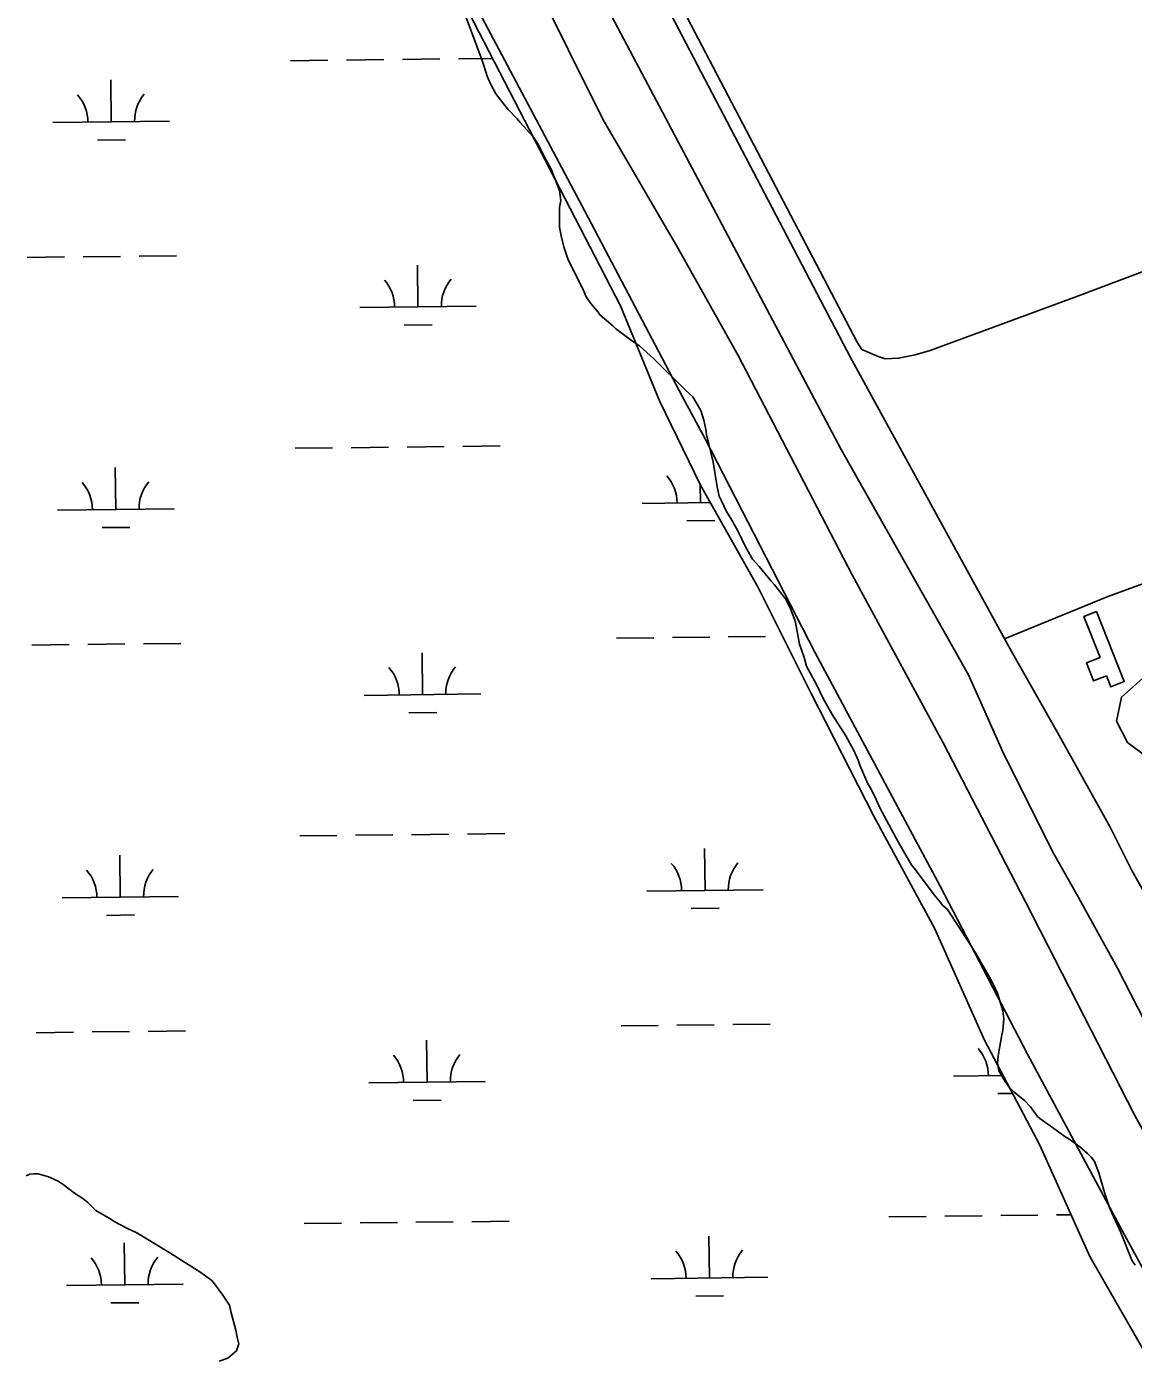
# Model space of a CAD drawing. Extents: x 3684037 to 3722149, y 433263 to 459021.
# Drawn here: x 3705726 to 3706676, y 439316 to 440462 of the extents above; entities that cross this region are included whole.
import ezdxf

# ---------------------------------------------------------------- set-up
doc = ezdxf.new("R2010")
doc.units = 0
for name, color, linetype in [('V-BLDG-OTLN', 7, 'Continuous'), ('V-LEVE-TOET', 7, 'Continuous'), ('V-RIVR-EDGE', 7, 'Continuous'), ('V-ROAD-CNTR', 7, 'Continuous'), ('V-SITE-VEGE', 7, 'Continuous'), ('V-TOPO-SHOR', 7, 'Continuous'), ('V-WETL-SWMP', 7, 'Continuous')]:
    doc.layers.add(name, color=color, linetype=linetype)

msp = doc.modelspace()

# ---------------------------------------------------------------- linework, layer by layer
at = {"layer": 'V-BLDG-OTLN'}
msp.add_lwpolyline([(3706644.1, 439959.9), (3706667.9, 439899.7), (3706656.3, 439895.1), (3706652.5, 439904.6), (3706641.5, 439900.3), (3706635.4, 439915.7), (3706647.1, 439920.4), (3706633.2, 439955.6)], close=True, dxfattribs=at)
at = {"layer": 'V-LEVE-TOET'}
for points in [[(3706288.8, 440144.2), (3706204.8, 440303.5), (3706106.8, 440488.5), (3706022.8, 440650.2), (3705921.9, 440838.7), (3705813.6, 441049.9), (3705722.6, 441221.2), (3705614.1, 441420.5), (3705507.4, 441618), (3705410.6, 441798.8), (3705323.5, 441958.7), (3705256.9, 442085.8), (3705182.5, 442211.2)], [(3705258.8, 442196.2), (3705352.2, 442030.9), (3705430.5, 441887.7), (3705522.1, 441715.8), (3705599.7, 441562.5), (3705683.8, 441404.4), (3705769.7, 441246.8), (3705838.6, 441116.8), (3705935.3, 440924.1), (3706043.3, 440731.3), (3706130.8, 440562.5), (3706220.5, 440381.8), (3706285, 440271.3), (3706336.4, 440179.6)], [(3706336.4, 440179.6), (3706434.3, 439991.3), (3706512.4, 439847.2), (3706583.2, 439710.8), (3706676.9, 439527.3), (3706776, 439348), (3706864.2, 439184.2), (3706916.5, 439085.3), (3706928.5, 439066.8), (3706954.9, 439029.3), (3706971, 439008.5), (3707036.3, 438943.1), (3707080.1, 438896.4)], [(3706999.1, 438895.5), (3706974.3, 438920.2), (3706927, 438968.4), (3706891.1, 439015.4), (3706859.9, 439064.2), (3706819.6, 439139.9), (3706752.4, 439270.3), (3706666.5, 439428.2), (3706584.9, 439580.1), (3706509.8, 439724.2), (3706402.3, 439925), (3706308, 440107.9), (3706288.8, 440144.2)]]:
    msp.add_lwpolyline(points, dxfattribs=at)
at = {"layer": 'V-RIVR-EDGE'}
msp.add_spline([(3705459.3, 448025.4), (3705478.2, 447991), (3705490.6, 447962.7), (3705497.9, 447946.9), (3705515.2, 447915.3), (3705550.2, 447853.8), (3705577.2, 447806.4), (3705592.1, 447777.2), (3705613, 447735.5), (3705627.1, 447702.7), (3705648.4, 447660.6), (3705670.9, 447613.3), (3705688.6, 447575.6), (3705703.1, 447542.8), (3705728.1, 447487.8), (3705750.2, 447433.1), (3705764.2, 447399.5), (3705787.6, 447350.5), (3705800.4, 447321.8), (3705823.8, 447277.7), (3705853.1, 447212.9), (3705867.2, 447179.7), (3705884.5, 447148.5), (3705906.2, 447095.5), (3705936, 447039.6), (3705952.5, 446996.3), (3705954.5, 446986.6), (3705964.5, 446959.1), (3705978.2, 446928.3), (3706001.9, 446883.8), (3706017.2, 446850.2), (3706031.3, 446824.3), (3706060.3, 446774.8), (3706084.9, 446736.8), (3706095.8, 446723.4), (3706096.2, 446720.2), (3706091.3, 446714.5), (3706089.7, 446713.3), (3706090.5, 446708.9), (3706096.1, 446705.6), (3706103, 446703.6), (3706108.6, 446696.7), (3706116.3, 446683.3), (3706130, 446657), (3706163.4, 446591.8), (3706169.4, 446575.6), (3706187.1, 446537.6), (3706212.8, 446473.6), (3706230.1, 446432.3), (3706247.4, 446398.3), (3706265.1, 446371.2), (3706278.8, 446345.3), (3706293.7, 446309.7), (3706314.6, 446262.3), (3706333.5, 446225.8), (3706356, 446180.1), (3706380.2, 446133.5), (3706396.3, 446102.4), (3706412.8, 446074.8), (3706429.7, 446038.8), (3706447, 445997.9), (3706455.4, 445962.3), (3706478.2, 445886.2), (3706492.7, 445852.2), (3706510.4, 445809.7), (3706528.1, 445771.7), (3706558.3, 445705.3), (3706582.8, 445657.1), (3706597.7, 445624.3), (3706628.3, 445558.3), (3706659.6, 445483), (3706677.7, 445432.8), (3706697, 445381), (3706750.1, 445262.4), (3706782.6, 445193.2), (3706806.8, 445141.8), (3706827.7, 445093.6), (3706851, 445029.3), (3706864.2, 444984.3), (3706871.8, 444949.5), (3706889.5, 444896.9), (3706899.9, 444865.8), (3706912.4, 444832.2), (3706928.8, 444798.2), (3706942.5, 444773.5), (3706966.3, 444725.3), (3706990.4, 444679.5), (3707017, 444624.5), (3707033.9, 444586), (3707080.5, 444482), (3707095.4, 444444.7), (3707112.3, 444405.1), (3707123.1, 444381.2), (3707171.4, 444273.5), (3707203.2, 444200.6), (3707218, 444163.8), (3707250.2, 444096.2), (3707257.4, 444074.3), (3707269.9, 444041.6), (3707288.4, 443990.6), (3707304, 443950.1), (3707343, 443838), (3707365.9, 443772), (3707378.7, 443728.7), (3707379.9, 443714.1), (3707381.1, 443702.8), (3707387.5, 443682.2), (3707398.3, 443657.1), (3707418.1, 443619), (3707439, 443578.5), (3707454.3, 443542.1), (3707473.1, 443492.7), (3707483.2, 443464.4), (3707531.1, 443368), (3707542.7, 443345), (3707550.8, 443323.9), (3707556.8, 443302.5), (3707556.8, 443297.6), (3707558.8, 443289.1), (3707568.4, 443273.3), (3707583.7, 443244.6), (3707593.8, 443221.9), (3707598.2, 443213.4), (3707609.5, 443204.9), (3707611.9, 443195.2), (3707611.9, 443180.6), (3707615.5, 443168.1), (3707621.9, 443150.3), (3707634.4, 443126.8), (3707648.1, 443102.1), (3707655.3, 443081.8), (3707660.5, 443073.3), (3707674.2, 443051.5), (3707678.6, 443034.1), (3707682.6, 443015.5), (3707689.5, 442998.5), (3707701.9, 442964.5), (3707714, 442928.4), (3707721.2, 442903.3), (3707726.4, 442888.8), (3707738.1, 442871.8), (3707743.7, 442857.2), (3707744.5, 442845.1), (3707747.3, 442826.1), (3707753.7, 442815.5), (3707763, 442801.3), (3707770.2, 442783.9), (3707772.6, 442762.1), (3707776.2, 442738.2), (3707779.8, 442720), (3707786.6, 442702.6), (3707805.5, 442663.3), (3707822.8, 442627.3), (3707832, 442599.4), (3707839.2, 442573.9), (3707845.7, 442561.3), (3707852.5, 442552.4), (3707860.2, 442541.9), (3707869.5, 442530.6), (3707886.4, 442507.9), (3707898.9, 442479.9), (3707916.1, 442434.6), (3707928.6, 442395.8), (3707943.4, 442356.5), (3707965.6, 442316.4), (3707989.7, 442269), (3708009.8, 442227.7), (3708024.7, 442192.5), (3708061.3, 442114.4), (3708074.2, 442088.5), (3708094.3, 442045.6), (3708116, 441996.6), (3708126.1, 441968.3), (3708137.7, 441927.8), (3708147.3, 441899.5), (3708157.8, 441868.3), (3708179.1, 441812.4), (3708204, 441746.9), (3708227.7, 441693.8), (3708249.8, 441646.1), (3708265.1, 441615.3), (3708271.5, 441595.9), (3708278.4, 441582.1), (3708308.1, 441508.4), (3708330.6, 441457.8), (3708349.9, 441405.2), (3708369.6, 441340.1), (3708384, 441295.6), (3708395.3, 441268.4), (3708411.8, 441234.8), (3708423.4, 441209.3), (3708441.1, 441169.7), (3708458.4, 441135.2), (3708469.3, 441110.5), (3708475.3, 441089.1), (3708486.9, 441061.6), (3708507.1, 441017.4), (3708523.5, 440978.6), (3708539.2, 440935.7), (3708564.1, 440883.1), (3708587.1, 440841.3), (3708595.1, 440826.8), (3708600.4, 440809.4), (3708606.7, 440778.2), (3708615.6, 440755.1), (3708636.9, 440692), (3708652.9, 440644.3), (3708673.4, 440592), (3708688.7, 440554.4), (3708706, 440506.6), (3708725.7, 440462.9), (3708743.4, 440422.4), (3708759.4, 440387.6), (3708800.1, 440293.3), (3708821, 440246.3), (3708835, 440211.5), (3708849.1, 440180.4), (3708876.1, 440124.9), (3708892.2, 440093.7), (3708912.3, 440054.9), (3708922.3, 440031), (3708932, 439999.8), (3708939.2, 439978.8), (3708948, 439954.1), (3708952.4, 439931.8), (3708956, 439911.6), (3708960, 439899.5), (3708969.6, 439870.3), (3708986.9, 439829.8), (3708999.4, 439794.2), (3709014.7, 439755.4), (3709034.7, 439705.2), (3709046.8, 439671.6), (3709063.3, 439633.1), (3709075.8, 439614.5), (3709093.1, 439592.6), (3709106, 439574.4), (3709121.7, 439548.9), (3709151.5, 439484.1), (3709171.6, 439447.3), (3709197.4, 439407.6), (3709211.1, 439376.8), (3709222.3, 439350.1), (3709240.4, 439308.8), (3709252.9, 439281.7), (3709266.1, 439254.9), (3709271, 439245.6), (3709296.3, 439199.9), (3709313.2, 439159), (3709331.3, 439114.9), (3709341.3, 439082.5), (3709360.3, 439046.5), (3709378.8, 439008.8), (3709407.7, 438944.4), (3709416.4, 438923.6)], degree=3, dxfattribs=at)
at = {"layer": 'V-ROAD-CNTR'}
msp.add_lwpolyline([(3706742.5, 439869.8), (3706737.7, 439849.4), (3706723.2, 439835.3), (3706703.5, 439831.2), (3706686.5, 439835.6), (3706670.7, 439847.5), (3706661.3, 439865.7), (3706665.4, 439886.3), (3706691.4, 439909.5), (3706719.1, 439908.5), (3706733.8, 439898.6)], dxfattribs=at)
at = {"layer": 'V-SITE-VEGE'}
for p, q in [((3706102.1, 440472), (3706116.7, 440432.7)), ((3706116.7, 440432.7), (3706118.2, 440428.5)), ((3706118.2, 440428.5), (3706121, 440419.2)), ((3706121, 440419.2), (3706123.8, 440412.6)), ((3706123.8, 440412.6), (3706128.5, 440404.2)), ((3706128.5, 440404.2), (3706136.5, 440393.9)), ((3706136.5, 440393.9), (3706138.9, 440390.7)), ((3706138.9, 440390.7), (3706146.9, 440382.7)), ((3706146.9, 440382.7), (3706149.2, 440379.5)), ((3706149.2, 440379.5), (3706160.5, 440367.3)), ((3706160.5, 440367.3), (3706165.2, 440360.3)), ((3706165.2, 440360.3), (3706171.3, 440347.7)), ((3706171.3, 440347.7), (3706176, 440339.3)), ((3706176, 440339.3), (3706183.1, 440321)), ((3706183.1, 440321), (3706184.1, 440312.6)), ((3706184.1, 440312.6), (3706183.2, 440306.5)), ((3706183.2, 440306.5), (3706183.2, 440289.7)), ((3706183.2, 440289.7), (3706184.7, 440280.8)), ((3706184.7, 440280.8), (3706187, 440271.9)), ((3706187, 440271.9), (3706190.3, 440262.6)), ((3706190.3, 440262.6), (3706196.9, 440249)), ((3706196.9, 440249), (3706203.1, 440236.8)), ((3706203.1, 440236.8), (3706205.9, 440229.8)), ((3706205.9, 440229.8), (3706210.1, 440224.2)), ((3706210.1, 440224.2), (3706216.2, 440216.8)), ((3706216.2, 440216.8), (3706217.6, 440214.4)), ((3706217.6, 440214.4), (3706228.9, 440205.1)), ((3706228.9, 440205.1), (3706231.3, 440202.8)), ((3706231.3, 440202.8), (3706244.9, 440192.5)), ((3706244.9, 440192.5), (3706251.9, 440187.9)), ((3706251.9, 440187.9), (3706260.8, 440179.5)), ((3706260.8, 440179.5), (3706264.1, 440176.7)), ((3706264.1, 440176.7), (3706290.9, 440150.1)), ((3706290.9, 440150.1), (3706297.5, 440144)), ((3706297.5, 440144), (3706299.3, 440141.2)), ((3706299.3, 440141.2), (3706304.5, 440132.3)), ((3706304.5, 440132.3), (3706306.9, 440123.9)), ((3706306.9, 440123.9), (3706308.8, 440115.9)), ((3706308.8, 440115.9), (3706309.3, 440111.7)), ((3706309.3, 440111.7), (3706315, 440087.9)), ((3706315, 440087.9), (3706318.3, 440066.8)), ((3706318.3, 440066.8), (3706320.2, 440058.9)), ((3706320.2, 440058.9), (3706322.1, 440054.7)), ((3706322.1, 440054.7), (3706326.3, 440046.2)), ((3706326.3, 440046.2), (3706332, 440036.9)), ((3706332, 440036.9), (3706336.7, 440028)), ((3706336.7, 440028), (3706339.5, 440021.9)), ((3706339.5, 440021.9), (3706342.8, 440015.4)), ((3706342.8, 440015.4), (3706348.9, 440004.7)), ((3706348.9, 440004.7), (3706354.6, 439998.6)), ((3706354.6, 439998.6), (3706364.9, 439986)), ((3706364.9, 439986), (3706367.7, 439982.7)), ((3706367.7, 439982.7), (3706377.1, 439970.6)), ((3706377.1, 439970.6), (3706380.9, 439963.6)), ((3706380.9, 439963.6), (3706384.7, 439953.3)), ((3706384.7, 439953.3), (3706385.6, 439950.5)), ((3706385.6, 439950.5), (3706389, 439931.7)), ((3706389, 439931.7), (3706393.2, 439920.5)), ((3706393.2, 439920.5), (3706395.1, 439913)), ((3706395.1, 439913), (3706403.6, 439897.2)), ((3706403.6, 439897.2), (3706409.2, 439885.9)), ((3706409.2, 439885.9), (3706417.2, 439871.5)), ((3706417.2, 439871.5), (3706429, 439853.2)), ((3706429, 439853.2), (3706435.6, 439840.6)), ((3706435.6, 439840.6), (3706439.4, 439832.2)), ((3706439.4, 439832.2), (3706440.8, 439828)), ((3706440.8, 439828), (3706447.9, 439812.1)), ((3706447.9, 439812.1), (3706449.8, 439808.8)), ((3706449.8, 439808.8), (3706454, 439800.4)), ((3706454, 439800.4), (3706458.2, 439791.5)), ((3706458.2, 439791.5), (3706474.2, 439761.6)), ((3706474.2, 439761.6), (3706479.4, 439752.3)), ((3706479.4, 439752.3), (3706485.1, 439742.5)), ((3706485.1, 439742.5), (3706488.8, 439738.3)), ((3706488.8, 439738.3), (3706504.8, 439716.8)), ((3706504.8, 439716.8), (3706510.5, 439709.8)), ((3706510.5, 439709.8), (3706511.9, 439707.9)), ((3706511.9, 439707.9), (3706516.1, 439704.2)), ((3706516.1, 439704.2), (3706532.1, 439679.4)), ((3706532.1, 439679.4), (3706540.1, 439666.8)), ((3706540.1, 439666.8), (3706551.9, 439646.7)), ((3706551.9, 439646.7), (3706554.7, 439641.1)), ((3706554.7, 439641.1), (3706558.9, 439633.2)), ((3706558.9, 439633.2), (3706563.7, 439617.3)), ((3706563.7, 439617.3), (3706564.6, 439610.2)), ((3706564.6, 439610.2), (3706563.7, 439600.4)), ((3706562.8, 439596.7), (3706559.6, 439578.4)), ((3706563.7, 439600.4), (3706562.8, 439596.7)), ((3706559.6, 439578.4), (3706559.1, 439572.3)), ((3706559.1, 439572.3), (3706560.1, 439565.7)), ((3706560.1, 439565.7), (3706565.7, 439556.4)), ((3706565.7, 439556.4), (3706569, 439551.7)), ((3706569, 439551.7), (3706573.3, 439547.5)), ((3706573.3, 439547.5), (3706582.2, 439540.1)), ((3706582.2, 439540.1), (3706587.3, 439534.9)), ((3706587.3, 439534.9), (3706590.2, 439530.7)), ((3706590.2, 439530.7), (3706593.5, 439526.5)), ((3706593.5, 439526.5), (3706595.3, 439524.7)), ((3706595.3, 439524.7), (3706604.2, 439518.6)), ((3706604.2, 439518.6), (3706616.9, 439509.3)), ((3706616.9, 439509.3), (3706620.2, 439507.4)), ((3706620.2, 439507.4), (3706629.6, 439500.4)), ((3706629.6, 439500.4), (3706636.2, 439494.8)), ((3706636.2, 439494.8), (3706639.4, 439491.6)), ((3706639.4, 439491.6), (3706642.3, 439487.8)), ((3706642.3, 439487.8), (3706646, 439478)), ((3705728.5, 439476.9), (3705725.2, 439475.5)), ((3705731.8, 439477.4), (3705728.5, 439476.9)), ((3705735.5, 439477.4), (3705731.8, 439477.4)), ((3705743.5, 439475.1), (3705735.5, 439477.4)), ((3705745.8, 439474.2), (3705743.5, 439475.1)), ((3705752.8, 439470.9), (3705745.8, 439474.2)), ((3705757.1, 439468.1), (3705752.8, 439470.9)), ((3705766.9, 439460.7), (3705757.1, 439468.1)), ((3706646, 439478), (3706650.8, 439461.2)), ((3705774, 439456), (3705766.9, 439460.7)), ((3705778.2, 439452.7), (3705774, 439456)), ((3706650.8, 439461.2), (3706655.5, 439447.6)), ((3705785.2, 439445.7), (3705778.2, 439452.7)), ((3705797.9, 439438.3), (3705785.2, 439445.7)), ((3706655.5, 439447.6), (3706664.9, 439427)), ((3705800.7, 439436.4), (3705797.9, 439438.3)), ((3705812.4, 439430.4), (3705800.7, 439436.4)), ((3705820.4, 439426.6), (3705812.4, 439430.4)), ((3705844.3, 439412.2), (3705820.4, 439426.6)), ((3706664.9, 439427), (3706674.4, 439403.2)), ((3705851.8, 439407.6), (3705844.3, 439412.2)), ((3705858.9, 439402.9), (3705851.8, 439407.6)), ((3705875.3, 439392.7), (3705858.9, 439402.9)), ((3706674.4, 439403.2), (3706677.2, 439399)), ((3705884.7, 439385.7), (3705875.3, 439392.7)), ((3705887, 439382.9), (3705884.7, 439385.7)), ((3705894.1, 439373.1), (3705887, 439382.9)), ((3705899.7, 439364.6), (3705894.1, 439373.1)), ((3705901.1, 439359), (3705899.7, 439364.6)), ((3705905.4, 439343.1), (3705901.1, 439359)), ((3705906.4, 439337), (3705905.4, 439343.1)), ((3705905.9, 439325.3), (3705907.8, 439331.4)), ((3705907.8, 439331.4), (3705906.4, 439337)), ((3705891, 439316.4), (3705898.5, 439319.2)), ((3705898.5, 439319.2), (3705905.9, 439325.3))]:
    msp.add_line(p, q, dxfattribs=at)
msp.add_lwpolyline([(3706923.4, 440341.6), (3706626.4, 440229.8), (3706501.2, 440183.9), (3706488.3, 440180), (3706474.2, 440177.2), (3706462.5, 440176.8), (3706456.7, 440178.6), (3706442.7, 440184.6), (3706438.7, 440191.1), (3705856, 441303.3), (3706203.1, 441431), (3706766.2, 441640.3)], dxfattribs=at)
at = {"layer": 'V-TOPO-SHOR'}
for points in [[(3705292.3, 442220.9), (3705391.6, 442054.7), (3705530.1, 441800.2), (3705708.4, 441445.2), (3705861.9, 441163.6), (3706029.6, 440850.9), (3706205.2, 440514), (3706424.9, 440098.8), (3706534.3, 439905.5)], [(3705415.6, 442108.2), (3705523, 441892.8), (3705752, 441467.5), (3705968.4, 441066.9), (3706182.9, 440655.9), (3706432.9, 440177.7), (3706570.9, 439926.2)], [(3707462, 440283.2), (3707461.4, 440279.7), (3707459, 440276.8), (3707450.8, 440269.9), (3707001.7, 440100.4), (3706653.2, 439972.3), (3706565.2, 439936.5)], [(3706570.9, 439926.2), (3706610.6, 439856), (3706655.8, 439774.7), (3706674.4, 439737.5)], [(3706534.3, 439905.5), (3706564.5, 439837.3), (3706607.3, 439751.8), (3706627.3, 439717)], [(3706674.4, 439737.5), (3706681.8, 439724.3), (3706733.6, 439629.6), (3706785.6, 439530.9), (3706863.7, 439397), (3706892.6, 439339.6), (3706968.8, 439188.8), (3707005.6, 439123), (3707043.5, 439066.9), (3707062.1, 439043.4), (3707083.1, 439017.9), (3707105, 438994.9), (3707136.6, 438963.5), (3707148, 438954.7), (3707160.6, 438950.1), (3707177.8, 438943.9), (3707201.8, 438928.4), (3707233.8, 438898.2)], [(3707136.5, 438897.1), (3707136, 438897.6), (3707083.4, 438949), (3707034.5, 438996.7), (3707003.8, 439027.7), (3706990.3, 439044.9), (3706965, 439082.6), (3706934.1, 439136.2), (3706899.1, 439202.8), (3706853.1, 439286.6), (3706811.7, 439369.6), (3706752.1, 439478.1), (3706696.8, 439586.2), (3706662.1, 439653.7), (3706627.3, 439717)]]:
    msp.add_lwpolyline(points, dxfattribs=at)
at = {"layer": 'V-WETL-SWMP'}
for p, q in [((3705952.3, 440432.5), (3705984.3, 440432.9)), ((3706000.3, 440433.1), (3706032.3, 440433.5)), ((3706048.3, 440433.6), (3706080.3, 440434)), ((3706096.3, 440434.2), (3706125.6, 440434.5)), ((3705798.3, 440380), (3705797.9, 440416)), ((3705748.3, 440379.4), (3705848.3, 440380.6)), ((3705786.5, 440364.4), (3705810.5, 440364.7)), ((3705726.3, 440263.7), (3705758.3, 440264.1)), ((3705774.3, 440264.3), (3705806.3, 440264.6)), ((3705822.3, 440264.8), (3705854.3, 440265.2)), ((3706061.6, 440221.2), (3706061.2, 440257.2)), ((3706011.6, 440220.6), (3706111.6, 440221.8)), ((3706049.8, 440205.6), (3706073.8, 440205.9)), ((3705956.2, 440099.9), (3705988.2, 440100.2)), ((3706004.2, 440100.4), (3706036.2, 440100.8)), ((3706052.2, 440101), (3706084.2, 440101.4)), ((3706100.2, 440101.5), (3706132.2, 440101.9)), ((3705802.2, 440047.3), (3705801.8, 440083.3)), ((3706304.1, 440053.2), (3706303.9, 440068.9)), ((3706254.1, 440052.6), (3706312.6, 440053.3)), ((3705752.2, 440046.8), (3705852.2, 440047.9)), ((3705790.4, 440031.8), (3705814.4, 440032)), ((3706292.3, 440037.6), (3706316.3, 440037.9)), ((3706232, 439936.9), (3706264, 439937.3)), ((3706280, 439937.5), (3706312, 439937.8)), ((3706328, 439938), (3706360, 439938.4)), ((3705730.2, 439931.1), (3705762.2, 439931.4)), ((3705778.1, 439931.6), (3705810.1, 439932)), ((3705826.1, 439932.2), (3705858.1, 439932.5)), ((3706065.5, 439888.5), (3706065.1, 439924.5)), ((3706015.5, 439887.9), (3706115.5, 439889.1)), ((3706053.7, 439873), (3706077.7, 439873.2)), ((3705960.1, 439767.2), (3705992.1, 439767.6)), ((3706008.1, 439767.8), (3706040.1, 439768.2)), ((3706056.1, 439768.3), (3706088.1, 439768.7)), ((3706104.1, 439768.9), (3706136.1, 439769.3)), ((3706308, 439720.5), (3706307.5, 439756.5)), ((3705806.1, 439714.7), (3705805.7, 439750.7)), ((3706258, 439719.9), (3706358, 439721.1)), ((3705756.1, 439714.1), (3705856.1, 439715.3)), ((3705794.3, 439699.1), (3705818.3, 439699.4)), ((3706296.1, 439705), (3706320.1, 439705.2)), ((3706283.9, 439604.8), (3706315.9, 439605.2)), ((3706331.9, 439605.4), (3706363.9, 439605.7)), ((3705734, 439598.4), (3705766, 439598.8)), ((3705782, 439599), (3705814, 439599.3)), ((3705830, 439599.5), (3705862, 439599.9)), ((3706235.9, 439604.2), (3706267.9, 439604.6)), ((3706069.4, 439555.9), (3706069, 439591.9)), ((3706521.3, 439561.1), (3706564, 439561.6)), ((3706019.4, 439555.3), (3706119.4, 439556.5)), ((3706057.6, 439540.3), (3706081.6, 439540.6)), ((3706559.4, 439546.1), (3706572.1, 439546.3)), ((3705963.9, 439434.6), (3705995.9, 439434.9)), ((3706011.9, 439435.1), (3706043.9, 439435.5)), ((3706059.9, 439435.7), (3706091.9, 439436.1)), ((3706107.9, 439436.2), (3706139.9, 439436.6)), ((3706465.8, 439440.4), (3706497.8, 439440.8)), ((3706513.8, 439441), (3706545.8, 439441.3)), ((3706561.8, 439441.5), (3706593.8, 439441.9)), ((3706609.8, 439442.1), (3706622.1, 439442.2)), ((3706311.8, 439387.9), (3706311.4, 439423.9)), ((3705810, 439382), (3705809.5, 439418)), ((3706261.8, 439387.3), (3706361.8, 439388.5)), ((3705760, 439381.4), (3705860, 439382.6)), ((3705798.1, 439366.5), (3705822.1, 439366.7)), ((3706300, 439372.3), (3706324, 439372.6))]:
    msp.add_line(p, q, dxfattribs=at)
msp.add_lwpolyline([(3706710.8, 439280.3), (3706638.2, 439406.3), (3706595.5, 439502), (3706548, 439591.9), (3706505.3, 439687.6), (3706453, 439784.2), (3706398.7, 439890), (3706353.6, 439980.4), (3706304.2, 440068.4), (3706268.8, 440140.5), (3706235.4, 440222.1), (3705992.8, 440691.7), (3705782.7, 441092.1), (3705616.6, 441402.9), (3705394.6, 441810.6), (3705259.9, 442062.8), (3705038.5, 442412.3)], dxfattribs=at)
for centre, start, end in [((3705743.1, 440379.8), 359.8949, 41.4385), ((3705853.6, 440381.1), 139.8949, 181.4385), ((3706006.4, 440221), 359.8949, 41.4385), ((3706116.9, 440222.3), 139.8949, 181.4385), ((3706248.8, 440053), 359.8949, 41.4385), ((3705747, 440047.2), 359.8949, 41.4385), ((3705857.4, 440048.5), 139.8949, 181.4385), ((3706010.3, 439888.4), 359.8949, 41.4385), ((3706120.7, 439889.6), 139.8949, 181.4385), ((3706252.7, 439720.4), 359.8949, 41.4385), ((3706363.2, 439721.6), 139.8949, 181.4385), ((3705750.8, 439714.5), 359.8949, 41.4385), ((3705861.3, 439715.8), 139.8949, 181.4385), ((3706516, 439561.5), 359.8949, 41.4385), ((3706014.1, 439555.7), 359.8949, 41.4385), ((3706124.6, 439557), 139.8949, 181.4385), ((3706256.6, 439387.7), 359.8949, 41.4385), ((3706367.1, 439389), 139.8949, 181.4385), ((3705754.7, 439381.9), 359.8949, 41.4385), ((3705865.2, 439383.1), 139.8949, 181.4385)]:
    msp.add_arc(centre, 35.2, start, end, dxfattribs=at)

doc.saveas('drawing.dxf')
